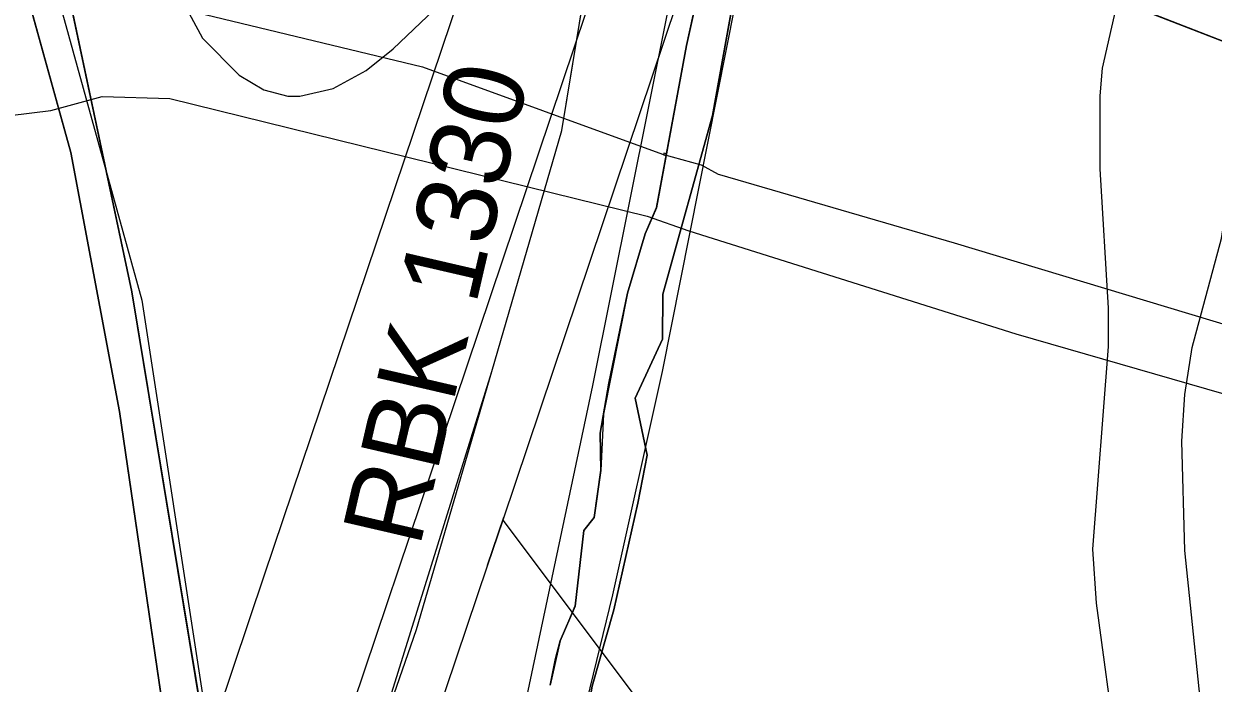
# Model space of a CAD drawing. Extents: x -662620 to -656370, y -1067090 to -1062990.
# Drawn here: x -657749.1 to -657465.6, y -1063896.2 to -1063739.1 of the extents above; entities that cross this region are included whole.
import ezdxf

# ---------------------------------------------------------------- set-up
doc = ezdxf.new("R2010")
doc.units = 0
for name, color, linetype in [('ELEK__VEDENÍ_VN_-_NADZEMNÍ', 7, 'Continuous'), ('ELEK__VEDENÍ_VVN_-_NADZEMNÍ', 7, 'Continuous'), ('HRANICE_KATASTRÁLNÍHO_ÚZEMÍ', 7, 'Continuous'), ('OBVOD_PÚ', 7, 'Continuous'), ('Ochr__pás__vod__zdroje_II__stupně', 7, 'Continuous'), ('Organizacni_opatreni_ochranne_zatravnení__protierozni_rozmistovani_plodin__osevni_postup__stridani_plodin', 7, 'Continuous'), ('ORNÁ_PŮDA_-_STÁVAJÍCÍ', 7, 'Continuous'), ('OSTATNÍ_PLOCHA_-_STÁVAJÍCÍ', 7, 'Continuous'), ('PLYNOVOD_-_VTL', 7, 'Continuous'), ('Popis_-_Regionální_biokoridor_-_navržený', 7, 'Continuous'), ('Regionální_biokoridor_-_navržený', 7, 'Continuous'), ('TRVALÝ_TRÁVNÍ_POROST_-_NAVRŽENÝ', 7, 'Continuous'), ('VODNÍ_PLOCHA_-_STÁVAJÍCÍ', 7, 'Continuous'), ('VRSTEVNICE_ZDŮRAZNĚNÁ', 7, 'Continuous'), ('VRSTEVNICE_ZÁKLADNÍ', 7, 'Continuous'), ('ZELEZNICNI_TRAT', 7, 'Continuous')]:
    doc.layers.add(name, color=color, linetype=linetype)

msp = doc.modelspace()

# ---------------------------------------------------------------- linework, layer by layer
at = {"layer": 'ELEK__VEDENÍ_VN_-_NADZEMNÍ'}
msp.add_lwpolyline([(-657634.95, -1063857.32), (-657581.96, -1063927.98), (-657560.19, -1063979.98), (-657528.35, -1064055.02), (-657499.38, -1064123.52), (-657468.5, -1064196.97)], dxfattribs=at)
at = {"layer": 'ELEK__VEDENÍ_VVN_-_NADZEMNÍ'}
for points in [[(-657501.18, -1063397.76), (-657575.37, -1063617.98), (-657646.41, -1063829.16), (-657705.66, -1064005.12), (-657777.71, -1064219.22), (-657851.64, -1064438.97), (-657928.77, -1064667.77)], [(-657958.87, -1064261.58), (-657769.87, -1064102.93), (-657691.74, -1063870.37), (-657620.56, -1063659.3), (-657545.8, -1063436.8)], [(-657493.14, -1063436.15), (-657563.83, -1063645.87), (-657634.95, -1063857.32)], [(-657638.56, -1063868.03), (-657634.72, -1063856.62)], [(-657634.95, -1063857.32), (-657638.56, -1063868.03)], [(-657638.56, -1063868.03), (-657695.93, -1064038.24), (-657767.3, -1064250.36), (-657840.13, -1064466.79), (-657909.7, -1064673.51)]]:
    msp.add_lwpolyline(points, dxfattribs=at)
at = {"layer": 'HRANICE_KATASTRÁLNÍHO_ÚZEMÍ'}
msp.add_lwpolyline([(-657151.96, -1063952.33), (-657174.62, -1063929.65), (-657201.71, -1063899.76), (-657231.63, -1063868.04), (-657240.96, -1063858.99), (-657245.93, -1063854.11), (-657262.06, -1063836.94), (-657273.14, -1063825.08), (-657276.84, -1063821.22), (-657303.96, -1063792.52), (-657314.5, -1063794.1), (-657317.64, -1063792.8), (-657452.13, -1063739.6), (-657453.49, -1063747.32), (-657457.62, -1063745.44), (-657567.62, -1063702.63)], dxfattribs=at)
at = {"layer": 'OBVOD_PÚ'}
msp.add_lwpolyline([(-657457.62, -1063745.44), (-657567.62, -1063702.63)], dxfattribs=at)
at = {"layer": 'Ochr__pás__vod__zdroje_II__stupně'}
msp.add_lwpolyline([(-657595.77, -1063736.63), (-657613.59, -1063825.23), (-657649.12, -1063993.23), (-657646.25, -1064010.94), (-657514.23, -1064060.49), (-657447.29, -1064081.53), (-657429.12, -1064079.62), (-657407.6, -1064077.71), (-657396.13, -1064070.53), (-657384.65, -1064054.75), (-657375.57, -1064035.15), (-657364.57, -1064003.11), (-657352.68, -1063948.94), (-657307.8, -1063808.07), (-657262.97, -1063854.18), (-657166.64, -1063958.15)], dxfattribs=at)
at = {"layer": 'Organizacni_opatreni_ochranne_zatravnení__protierozni_rozmistovani_plodin__osevni_postup__stridani_plodin'}
for points in [[(-657569.97, -1063701.76), (-657457.62, -1063745.44), (-657453.49, -1063747.32), (-657452.13, -1063739.6), (-657317.64, -1063792.8), (-657314.5, -1063794.1), (-657316.83, -1063801.87), (-657318.69, -1063808.02), (-657319.25, -1063809.69), (-657326.21, -1063825.14), (-657331.12, -1063840.43), (-657333.1, -1063852.22), (-657339.2, -1063864.27), (-657350.52, -1063898.97), (-657374.7, -1063970.98), (-657390.04, -1064019.55), (-657394.9, -1064034.07)], [(-657549.58, -1064032.65), (-657595.3, -1064015.59), (-657611.45, -1064009.34), (-657633.62, -1064000.23), (-657627.16, -1063967.47), (-657622.58, -1063939.67), (-657618.08, -1063922.48), (-657613.65, -1063896.85), (-657608.46, -1063878.68), (-657602.75, -1063853.32), (-657600.5, -1063841.84), (-657603.42, -1063828.27), (-657596.87, -1063814.23), (-657596.78, -1063803.49), (-657584.99, -1063760.9), (-657579.34, -1063729.56)]]:
    msp.add_lwpolyline(points, dxfattribs=at)
at = {"layer": 'ORNÁ_PŮDA_-_STÁVAJÍCÍ'}
for p, q in [((-657569.97, -1063701.76), (-657457.62, -1063745.44)), ((-657585.39, -1063717.95), (-657591.19, -1063744.21)), ((-657749.08, -1063729.21), (-657737.86, -1063769.69)), ((-657723.35, -1063802.92), (-657739.19, -1063728.04)), ((-657584.99, -1063760.9), (-657579.34, -1063729.56)), ((-657591.21, -1063744.33), (-657595.96, -1063770.02)), ((-657591.2, -1063744.23), (-657591.21, -1063744.33)), ((-657591.19, -1063744.21), (-657591.2, -1063744.23)), ((-657591.19, -1063744.21), (-657591.19, -1063744.21)), ((-657596.78, -1063803.49), (-657584.99, -1063760.9)), ((-657737.86, -1063769.69), (-657726.3, -1063831.43)), ((-657596.05, -1063770.46), (-657598.34, -1063782.86)), ((-657596.54, -1063769.86), (-657596.63, -1063770.29)), ((-657596.63, -1063770.29), (-657596.05, -1063770.46)), ((-657595.96, -1063770.02), (-657596.54, -1063769.86)), ((-657598.35, -1063782.88), (-657601, -1063789.09)), ((-657598.34, -1063782.86), (-657598.35, -1063782.88)), ((-657601.01, -1063789.11), (-657605.23, -1063803.27)), ((-657601, -1063789.09), (-657601.01, -1063789.11)), ((-657706.2, -1063906.58), (-657723.35, -1063802.92)), ((-657605.23, -1063803.27), (-657609.68, -1063824.69)), ((-657596.87, -1063814.23), (-657596.78, -1063803.49)), ((-657603.42, -1063828.27), (-657596.87, -1063814.23)), ((-657609.68, -1063824.69), (-657610.97, -1063832.1)), ((-657600.5, -1063841.84), (-657603.42, -1063828.27)), ((-657726.3, -1063831.43), (-657715.11, -1063907.93)), ((-657610.97, -1063832.1), (-657611.76, -1063836.63)), ((-657611.76, -1063836.63), (-657611.76, -1063836.64)), ((-657611.76, -1063836.64), (-657611.59, -1063845.41)), ((-657602.75, -1063853.32), (-657600.5, -1063841.84)), ((-657611.58, -1063845.49), (-657613.14, -1063856.67)), ((-657611.59, -1063845.41), (-657611.58, -1063845.49)), ((-657608.46, -1063878.68), (-657602.75, -1063853.32)), ((-657613.14, -1063856.67), (-657615.63, -1063859.81)), ((-657615.64, -1063859.82), (-657617.74, -1063877.82)), ((-657615.63, -1063859.81), (-657615.64, -1063859.82)), ((-657617.74, -1063877.84), (-657621.29, -1063886.07)), ((-657617.74, -1063877.82), (-657617.74, -1063877.83)), ((-657617.74, -1063877.83), (-657617.74, -1063877.84)), ((-657613.65, -1063896.85), (-657608.46, -1063878.68)), ((-657621.29, -1063886.07), (-657622.41, -1063890.32)), ((-657622.41, -1063890.33), (-657623.65, -1063896.66)), ((-657622.41, -1063890.32), (-657622.41, -1063890.33))]:
    msp.add_line(p, q, dxfattribs=at)
for points in [[(-657569.97, -1063701.76), (-657457.62, -1063745.44), (-657453.49, -1063747.32), (-657452.13, -1063739.6), (-657317.64, -1063792.8), (-657314.5, -1063794.1), (-657316.83, -1063801.87), (-657318.69, -1063808.02), (-657319.25, -1063809.69), (-657326.21, -1063825.14), (-657331.12, -1063840.43), (-657333.1, -1063852.22), (-657339.2, -1063864.27), (-657350.52, -1063898.97), (-657374.7, -1063970.98), (-657390.04, -1064019.55), (-657394.9, -1064034.07)], [(-657585.39, -1063717.95), (-657591.19, -1063744.21), (-657591.19, -1063744.21), (-657591.2, -1063744.23), (-657591.21, -1063744.33), (-657595.96, -1063770.02), (-657596.54, -1063769.86), (-657596.63, -1063770.29), (-657596.05, -1063770.46), (-657598.34, -1063782.86), (-657598.35, -1063782.88), (-657601, -1063789.09), (-657601.01, -1063789.11), (-657605.23, -1063803.27), (-657609.68, -1063824.69), (-657610.97, -1063832.1), (-657611.76, -1063836.63), (-657611.76, -1063836.64), (-657611.59, -1063845.41), (-657611.58, -1063845.49), (-657613.14, -1063856.67), (-657615.63, -1063859.81), (-657615.64, -1063859.82), (-657617.74, -1063877.82), (-657617.74, -1063877.83), (-657617.74, -1063877.84), (-657621.29, -1063886.07), (-657622.41, -1063890.32), (-657622.41, -1063890.33), (-657623.65, -1063896.66)], [(-657749.08, -1063729.21), (-657737.86, -1063769.69), (-657726.3, -1063831.43), (-657715.11, -1063907.93), (-657711.72, -1063926.8), (-657708.06, -1063961.58), (-657707.49, -1063964.98), (-657706.93, -1063970.37), (-657713.86, -1063967.52), (-657742.31, -1063955.62), (-657762.78, -1063946.98)], [(-657706.2, -1063906.58), (-657723.35, -1063802.92), (-657739.19, -1063728.04)], [(-657549.58, -1064032.65), (-657595.3, -1064015.59), (-657611.45, -1064009.34), (-657633.62, -1064000.23), (-657627.16, -1063967.47), (-657622.58, -1063939.67), (-657618.08, -1063922.48), (-657613.65, -1063896.85), (-657608.46, -1063878.68), (-657602.75, -1063853.32), (-657600.5, -1063841.84), (-657603.42, -1063828.27), (-657596.87, -1063814.23), (-657596.78, -1063803.49), (-657584.99, -1063760.9), (-657579.34, -1063729.56)]]:
    msp.add_lwpolyline(points, dxfattribs=at)
at = {"layer": 'OSTATNÍ_PLOCHA_-_STÁVAJÍCÍ'}
for p, q in [((-657737.86, -1063769.69), (-657749.08, -1063729.21)), ((-657737.86, -1063769.69), (-657749.08, -1063729.21)), ((-657739.19, -1063728.04), (-657723.35, -1063802.92)), ((-657739.19, -1063728.04), (-657723.35, -1063802.92)), ((-657726.3, -1063831.43), (-657737.86, -1063769.69)), ((-657726.3, -1063831.43), (-657737.86, -1063769.69)), ((-657723.35, -1063802.92), (-657706.2, -1063906.58)), ((-657723.35, -1063802.92), (-657706.2, -1063906.58)), ((-657715.11, -1063907.93), (-657726.3, -1063831.43)), ((-657715.11, -1063907.93), (-657726.3, -1063831.43))]:
    msp.add_line(p, q, dxfattribs=at)
for points in [[(-657698.54, -1064027.99), (-657704.67, -1063985.92), (-657706.93, -1063970.37), (-657707.49, -1063964.98), (-657708.06, -1063961.58), (-657711.72, -1063926.8), (-657715.11, -1063907.93), (-657726.3, -1063831.43), (-657737.86, -1063769.69), (-657749.08, -1063729.21)], [(-657698.54, -1064027.99), (-657704.67, -1063985.92), (-657706.93, -1063970.37), (-657707.49, -1063964.98), (-657708.06, -1063961.58), (-657711.72, -1063926.8), (-657715.11, -1063907.93), (-657726.3, -1063831.43), (-657737.86, -1063769.69), (-657749.08, -1063729.21)], [(-657739.19, -1063728.04), (-657723.35, -1063802.92), (-657706.2, -1063906.58), (-657697.23, -1063960.38), (-657693.24, -1063974.98), (-657692.71, -1063990.17), (-657687.99, -1064031.89)], [(-657739.19, -1063728.04), (-657723.35, -1063802.92), (-657706.2, -1063906.58), (-657697.23, -1063960.38), (-657693.24, -1063974.98), (-657692.71, -1063990.17), (-657687.99, -1064031.89)]]:
    msp.add_lwpolyline(points, dxfattribs=at)
at = {"layer": 'PLYNOVOD_-_VTL'}
for points in [[(-658335.1, -1063636.99), (-658333.89, -1063637.32), (-658327.29, -1063638.99), (-658252.02, -1063656.29), (-658171.74, -1063673.6), (-658098.78, -1063689.99), (-658029.29, -1063704.6), (-657863.3, -1063740.79), (-657782.59, -1063759.26), (-657762.76, -1063762.19), (-657742.65, -1063759.73), (-657730.39, -1063756.4), (-657714.26, -1063756.89), (-657600.56, -1063784.86)], [(-657738.55, -1063727.61), (-657722.04, -1063732.79), (-657721.02, -1063733.13), (-657654.08, -1063749.28), (-657596.9, -1063770.08)], [(-657596.9, -1063770.08), (-657587.66, -1063772.63)], [(-657587.66, -1063772.63), (-657583.64, -1063774.89), (-657583.31, -1063774.99), (-657527.41, -1063791.24), (-657414.9, -1063825.14), (-657368.33, -1063840.27), (-657334.39, -1063850.64), (-657318.57, -1063855.23)], [(-657600.56, -1063784.86), (-657590.6, -1063788.36)], [(-657590.6, -1063788.36), (-657512.67, -1063812.96), (-657392.91, -1063847.49), (-657339.27, -1063864.26), (-657339.23, -1063864.27), (-657329.41, -1063867.28), (-657242.52, -1063895.71), (-657222.05, -1063894.21), (-657208.35, -1063892.88), (-657171.16, -1063889.98)]]:
    msp.add_lwpolyline(points, dxfattribs=at)
at = {"layer": 'Regionální_biokoridor_-_navržený'}
msp.add_lwpolyline([(-657573.06, -1063701.39), (-657596.97, -1063821.92), (-657608.79, -1063875.11), (-657618.02, -1063912.91), (-657628.29, -1063949.52), (-657640.08, -1063998.75), (-657639.41, -1063998.99), (-657639.99, -1064001.34), (-657643.29, -1064011.27), (-657648.17, -1064010.07), (-657695.93, -1063986.99), (-657689.17, -1063975.81), (-657678.89, -1063950.67), (-657655.48, -1063883.35), (-657637.58, -1063821.9), (-657620.86, -1063764.51), (-657610.35, -1063700.66)], dxfattribs=at)
at = {"layer": 'TRVALÝ_TRÁVNÍ_POROST_-_NAVRŽENÝ'}
for points in [[(-657677.65, -1063950.69), (-657637.58, -1063821.9), (-657620.86, -1063764.51), (-657602.77, -1063654.62)], [(-657580.27, -1063693.51), (-657591.19, -1063744.21), (-657598.35, -1063782.88), (-657601.01, -1063789.11), (-657605.23, -1063803.27), (-657610.97, -1063832.1), (-657611.58, -1063845.49), (-657613.13, -1063856.67), (-657615.63, -1063859.81), (-657617.73, -1063877.82), (-657621.28, -1063886.07), (-657623.64, -1063896.66)]]:
    msp.add_lwpolyline(points, dxfattribs=at)
at = {"layer": 'VODNÍ_PLOCHA_-_STÁVAJÍCÍ'}
for p, q in [((-657591.19, -1063744.21), (-657585.36, -1063717.81)), ((-657579.34, -1063729.56), (-657584.99, -1063760.9)), ((-657598.34, -1063782.86), (-657591.19, -1063744.21)), ((-657584.99, -1063760.9), (-657596.78, -1063803.49)), ((-657601, -1063789.09), (-657598.34, -1063782.86)), ((-657605.23, -1063803.27), (-657601, -1063789.09)), ((-657609.68, -1063824.69), (-657605.23, -1063803.27)), ((-657596.78, -1063803.49), (-657596.87, -1063814.23)), ((-657596.87, -1063814.23), (-657603.42, -1063828.27)), ((-657611.75, -1063836.63), (-657609.68, -1063824.69)), ((-657603.42, -1063828.27), (-657600.5, -1063841.84)), ((-657611.57, -1063845.4), (-657611.75, -1063836.63)), ((-657600.5, -1063841.84), (-657602.75, -1063853.32)), ((-657613.13, -1063856.67), (-657611.57, -1063845.4)), ((-657602.75, -1063853.32), (-657608.46, -1063878.68)), ((-657615.63, -1063859.81), (-657613.13, -1063856.67)), ((-657617.73, -1063877.82), (-657615.63, -1063859.81)), ((-657621.28, -1063886.07), (-657617.73, -1063877.82)), ((-657608.46, -1063878.68), (-657613.65, -1063896.85)), ((-657622.4, -1063890.32), (-657621.28, -1063886.07)), ((-657623.64, -1063896.66), (-657622.4, -1063890.32))]:
    msp.add_line(p, q, dxfattribs=at)
for points in [[(-657623.64, -1063896.66), (-657622.4, -1063890.32), (-657621.28, -1063886.07), (-657617.73, -1063877.82), (-657615.63, -1063859.81), (-657613.13, -1063856.67), (-657611.57, -1063845.4), (-657611.75, -1063836.63), (-657609.68, -1063824.69), (-657605.23, -1063803.27), (-657601, -1063789.09), (-657598.34, -1063782.86), (-657591.19, -1063744.21), (-657585.36, -1063717.81)], [(-657579.34, -1063729.56), (-657584.99, -1063760.9), (-657596.78, -1063803.49), (-657596.87, -1063814.23), (-657603.42, -1063828.27), (-657600.5, -1063841.84), (-657602.75, -1063853.32), (-657608.46, -1063878.68), (-657613.65, -1063896.85), (-657618.08, -1063922.48), (-657622.58, -1063939.67), (-657627.16, -1063967.47), (-657633.62, -1064000.23), (-657633.43, -1064002.19), (-657635.95, -1064008.93), (-657636.03, -1064011.45), (-657630.48, -1064025.61)]]:
    msp.add_lwpolyline(points, dxfattribs=at)
at = {"layer": 'VRSTEVNICE_ZDŮRAZNĚNÁ'}
msp.add_lwpolyline([(-657436.78, -1064032.9), (-657446.65, -1064015.47), (-657458.23, -1063988.02), (-657463.66, -1063970.87), (-657466.23, -1063953.72), (-657467.37, -1063912.84), (-657472.38, -1063864.53), (-657473.09, -1063838.52), (-657472.38, -1063827.37), (-657470.66, -1063816.22), (-657463.66, -1063790.21), (-657458.51, -1063756.76), (-657456.08, -1063745.61), (-657443.93, -1063712.16)], dxfattribs=at)
at = {"layer": 'VRSTEVNICE_ZÁKLADNÍ'}
for points in [[(-657485.24, -1063651.85), (-657485.67, -1063667.28), (-657484.95, -1063677.29), (-657482.24, -1063694.44), (-657483.24, -1063710.45), (-657492.1, -1063749.61), (-657492.67, -1063756.19), (-657492.67, -1063773.63), (-657490.67, -1063806.79), (-657490.67, -1063815.93), (-657494.39, -1063864.24), (-657493.53, -1063877.11), (-657488.67, -1063912.84), (-657480.95, -1063948.57), (-657478.52, -1063971.44), (-657478.38, -1063988.6), (-657480.24, -1064001.46), (-657481.95, -1064007.18), (-657486.53, -1064017.61), (-657494.67, -1064030.62), (-657501.11, -1064039.34), (-657506.82, -1064045.77)], [(-657485.24, -1063651.85), (-657485.67, -1063667.28), (-657484.95, -1063677.29), (-657482.24, -1063694.44), (-657483.24, -1063710.45), (-657492.1, -1063749.61), (-657492.67, -1063756.19), (-657492.67, -1063773.63), (-657490.67, -1063806.79), (-657490.67, -1063815.93), (-657494.39, -1063864.24), (-657493.53, -1063877.11), (-657488.67, -1063912.84), (-657480.95, -1063948.57), (-657478.52, -1063971.44), (-657478.38, -1063988.6), (-657480.24, -1064001.46), (-657481.95, -1064007.18), (-657486.53, -1064017.61), (-657494.67, -1064030.62), (-657501.11, -1064039.34), (-657506.82, -1064045.77)], [(-657718.93, -1063719.45), (-657706.5, -1063742.47), (-657697.78, -1063751.33), (-657691.92, -1063754.76), (-657686.2, -1063756.33), (-657683.34, -1063756.33), (-657675.34, -1063754.47), (-657667.48, -1063750.18), (-657661.05, -1063745.04), (-657644.75, -1063729.46)], [(-657718.93, -1063719.45), (-657706.5, -1063742.47), (-657697.78, -1063751.33), (-657691.92, -1063754.76), (-657686.2, -1063756.33), (-657683.34, -1063756.33), (-657675.34, -1063754.47), (-657667.48, -1063750.18), (-657661.05, -1063745.04), (-657644.75, -1063729.46)]]:
    msp.add_lwpolyline(points, dxfattribs=at)
at = {"layer": 'ZELEZNICNI_TRAT'}
msp.add_lwpolyline([(-657872.38, -1063291.69), (-657828.75, -1063414.86), (-657720.97, -1063804.91), (-657620.89, -1064454.14), (-657561.87, -1064849.33), (-657551.61, -1064885.25), (-657531.08, -1064926.31), (-657284.73, -1065177.79), (-657212.15, -1065234.34), (-657115.62, -1065283.84), (-656952.27, -1065447.19), (-656874.3, -1065541.24), (-656849.55, -1065584.55), (-656835.94, -1065627.87), (-656828.52, -1065720.68), (-656823.57, -1065776.37), (-656803.76, -1065839.48), (-656761.69, -1065901.36), (-656706, -1065957.05), (-656650.31, -1066005.31), (-656571.11, -1066127.83), (-656465.92, -1066292.42), (-656439.93, -1066344.39), (-656370.02, -1066540.15)], dxfattribs=at)

# ---------------------------------------------------------------- texts
at = {"layer": 'Popis_-_Regionální_biokoridor_-_navržený'}
msp.add_text('RBK 1330', height=19, rotation=76.959, dxfattribs=at).set_placement((-657654.78, -1063864.13))

doc.saveas('drawing.dxf')
